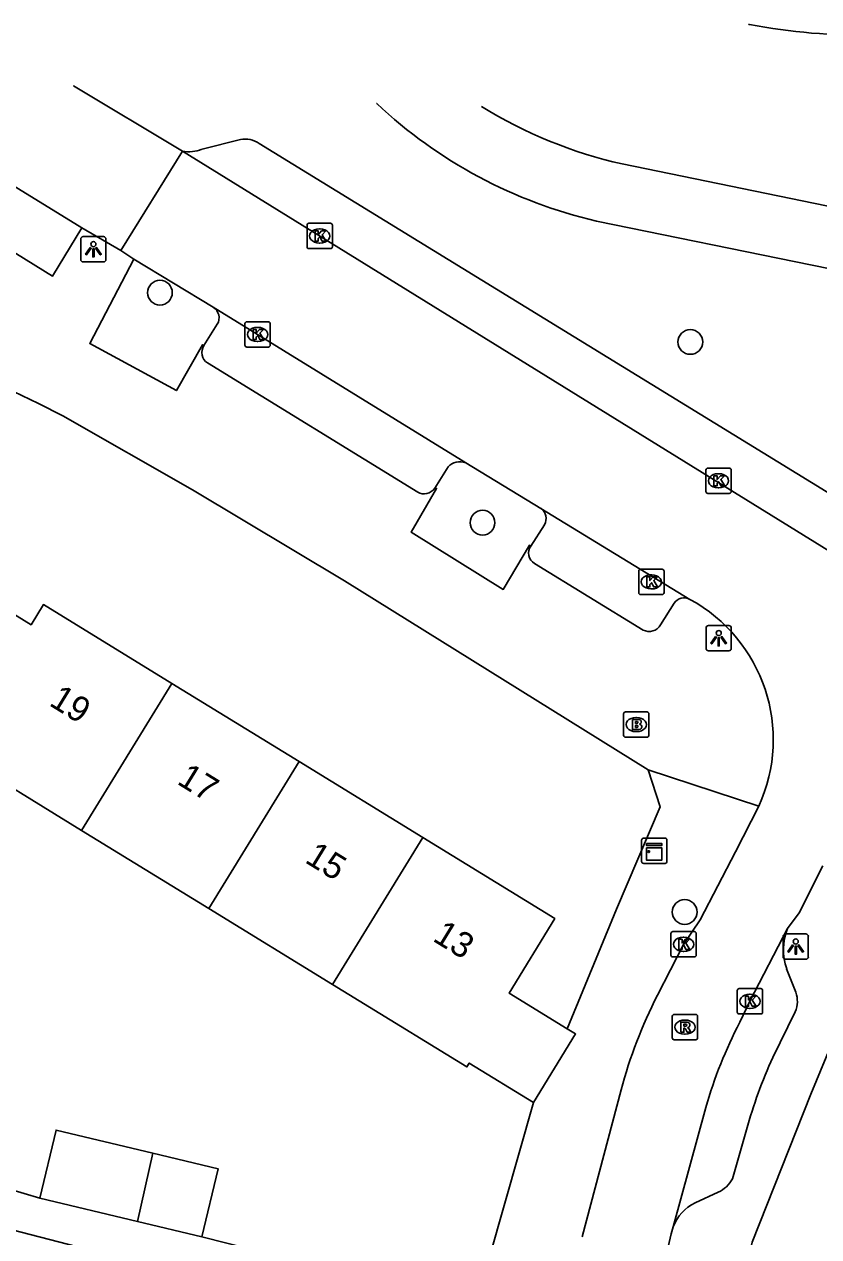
# Model space of a CAD drawing. Extents: x 158352 to 159489, y 383828 to 384597.
# Drawn here: x 159310.06 to 159341.46, y 384469.28 to 384517.18 of the extents above; entities that cross this region are included whole.
import ezdxf

# ---------------------------------------------------------------- set-up
doc = ezdxf.new("R2010")
doc.units = 0
for name, color, linetype in [('IMGEO_Boom', 7, 'Continuous'), ('IMGEO_Brandkraan', 7, 'Continuous'), ('IMGEO_Fietspad_gesloten', 7, 'Continuous'), ('IMGEO_Kast', 7, 'Continuous'), ('IMGEO_Kolk', 7, 'Continuous'), ('IMGEO_Lichtpunt', 7, 'Continuous'), ('IMGEO_Pand', 7, 'Continuous'), ('IMGEO_Pand_nummerreeks', 7, 'Continuous'), ('IMGEO_Parkeervlak_open', 7, 'Continuous'), ('IMGEO_Rijbaan_lokaal_open', 7, 'Continuous'), ('IMGEO_Rioolput', 7, 'Continuous'), ('IMGEO_Voetpad_open', 7, 'Continuous')]:
    doc.layers.add(name, color=color, linetype=linetype)

msp = doc.modelspace()

# ---------------------------------------------------------------- linework, layer by layer
at = {"layer": 'IMGEO_Boom'}
for centre in [(159315.42, 384506.575), (159336.384, 384504.629), (159328.171, 384497.488), (159336.161, 384482.106)]:
    msp.add_circle(centre, 0.489, dxfattribs=at)
at = {"layer": 'IMGEO_Brandkraan'}
for p, q in [((159333.819, 384490.014), (159334.671, 384490.014)), ((159333.744, 384489.088), (159333.744, 384489.94)), ((159334.232, 384489.794), (159334.257, 384489.794)), ((159334.745, 384489.94), (159334.745, 384489.088)), ((159334.255, 384489.234), (159334.23, 384489.234)), ((159334.671, 384489.014), (159333.819, 384489.014))]:
    msp.add_line(p, q, dxfattribs=at)
for points in [[(159333.819, 384490.014), (159334.671, 384490.014)], [(159333.744, 384489.088), (159333.744, 384489.94)], [(159334.092, 384489.714), (159334.092, 384489.314), (159334.305, 384489.314)], [(159334.323, 384489.714), (159334.092, 384489.714)], [(159334.271, 384489.633), (159334.217, 384489.633), (159334.217, 384489.557)], [(159334.217, 384489.557), (159334.27, 384489.557)], [(159334.745, 384489.94), (159334.745, 384489.088)], [(159334.279, 384489.481), (159334.217, 384489.481), (159334.217, 384489.4)], [(159334.217, 384489.4), (159334.279, 384489.4)], [(159334.671, 384489.014), (159333.819, 384489.014)]]:
    msp.add_lwpolyline(points, dxfattribs=at)
for centre, radius, start, end in [((159333.821, 384489.938), 0.0765, 91.552, 178.448), ((159333.821, 384489.938), 0.0765, 91.552, 178.448), ((159334.669, 384489.938), 0.0765, 1.552, 88.448), ((159334.669, 384489.938), 0.0765, 1.552, 88.448), ((159334.272, 384489.595), 0.0379, 267.8285, 90.9355), ((159334.327, 384489.569), 0.145, 59.4692, 91.5367), ((159334.352, 384489.616), 0.0922, 285.5137, 58.1501), ((159333.821, 384489.09), 0.0765, 181.552, 268.448), ((159333.821, 384489.09), 0.0765, 181.552, 268.448), ((159334.28, 384489.44), 0.0404, 269.8759, 90.5077), ((159334.311, 384489.565), 0.251, 268.6676, 293.5347), ((159334.357, 384489.424), 0.105, 301.3115, 78.989), ((159334.669, 384489.09), 0.0765, 271.552, 358.448), ((159334.669, 384489.09), 0.0765, 271.552, 358.448)]:
    msp.add_arc(centre, radius, start, end, dxfattribs=at)
for centre, major_axis, ratio, start_param, end_param in [((159334.231, 384489.514), (-0.387, 0.002), 0.722429, 4.712389, 7.853982), ((159334.256, 384489.514), (-0.39, 0.002), 0.717154, 1.570796, 4.712389)]:
    msp.add_ellipse(centre, major_axis=major_axis, ratio=ratio, start_param=start_param, end_param=end_param, dxfattribs=at)
at = {"layer": 'IMGEO_Fietspad_gesloten'}
for centre, radius, start, end in [((159343.101, 384539.782), 23.03, 258.9473, 259.0458), ((159343.11, 384539.842), 23.09, 259.052, 271.3321)]:
    msp.add_arc(centre, radius, start, end, dxfattribs=at)
at = {"layer": 'IMGEO_Kast'}
for p, q in [((159334.459, 384484.104), (159334.459, 384484.945)), ((159334.459, 384484.945), (159334.459, 384484.104)), ((159334.534, 384485.029), (159335.375, 384485.029)), ((159335.375, 384485.029), (159334.534, 384485.029)), ((159335.459, 384484.954), (159335.459, 384484.113)), ((159335.459, 384484.113), (159335.459, 384484.954)), ((159335.384, 384484.029), (159334.543, 384484.029)), ((159334.543, 384484.029), (159335.384, 384484.029))]:
    msp.add_line(p, q, dxfattribs=at)
for points in [[(159334.654, 384484.819), (159335.254, 384484.819), (159335.254, 384484.734), (159334.654, 384484.734), (159334.654, 384484.819)], [(159334.654, 384484.644), (159335.254, 384484.644), (159335.254, 384484.155), (159334.654, 384484.155), (159334.654, 384484.644)]]:
    msp.add_lwpolyline(points, dxfattribs=at)
msp.add_circle((159334.738, 384484.493), 0.0377, dxfattribs=at)
for centre, start, end in [((159334.537, 384484.951), 92.4484, 184.2845), ((159334.537, 384484.951), 92.4484, 184.2845), ((159335.381, 384484.951), 2.4484, 94.2845), ((159335.381, 384484.951), 2.4484, 94.2845), ((159334.537, 384484.107), 182.4484, 274.2845), ((159334.537, 384484.107), 182.4484, 274.2845), ((159335.381, 384484.107), 272.4484, 4.2845), ((159335.381, 384484.107), 272.4484, 4.2845)]:
    msp.add_arc(centre, 0.0779, start, end, dxfattribs=at)
at = {"layer": 'IMGEO_Kolk'}
for p, q in [((159321.234, 384508.389), (159321.234, 384509.241)), ((159321.309, 384509.315), (159322.161, 384509.315)), ((159322.235, 384509.241), (159322.235, 384508.389)), ((159321.722, 384509.095), (159321.747, 384509.095)), ((159322.161, 384508.315), (159321.309, 384508.315)), ((159321.745, 384508.535), (159321.72, 384508.535)), ((159318.778, 384504.499), (159318.778, 384505.351)), ((159318.853, 384505.425), (159319.705, 384505.425)), ((159319.779, 384505.351), (159319.779, 384504.499)), ((159319.266, 384505.205), (159319.291, 384505.205)), ((159319.705, 384504.425), (159318.853, 384504.425)), ((159319.289, 384504.645), (159319.264, 384504.645)), ((159337.071, 384499.643), (159337.923, 384499.643)), ((159336.996, 384498.717), (159336.996, 384499.569)), ((159337.484, 384499.423), (159337.509, 384499.423)), ((159337.997, 384499.569), (159337.997, 384498.717)), ((159337.923, 384498.643), (159337.071, 384498.643)), ((159337.507, 384498.863), (159337.482, 384498.863)), ((159334.343, 384494.725), (159334.343, 384495.577)), ((159334.418, 384495.651), (159335.27, 384495.651)), ((159334.831, 384495.431), (159334.856, 384495.431)), ((159335.344, 384495.577), (159335.344, 384494.725)), ((159334.854, 384494.871), (159334.829, 384494.871)), ((159335.27, 384494.651), (159334.418, 384494.651)), ((159335.614, 384480.405), (159335.614, 384481.257)), ((159335.689, 384481.331), (159336.541, 384481.331)), ((159336.102, 384481.111), (159336.127, 384481.111)), ((159336.615, 384481.257), (159336.615, 384480.405)), ((159336.125, 384480.551), (159336.1, 384480.551)), ((159336.541, 384480.331), (159335.689, 384480.331)), ((159338.24, 384478.155), (159338.24, 384479.007)), ((159338.315, 384479.081), (159339.167, 384479.081)), ((159339.241, 384479.007), (159339.241, 384478.155)), ((159338.728, 384478.861), (159338.753, 384478.861)), ((159339.167, 384478.081), (159338.315, 384478.081)), ((159338.751, 384478.301), (159338.726, 384478.301))]:
    msp.add_line(p, q, dxfattribs=at)
for points in [[(159321.234, 384508.389), (159321.234, 384509.241)], [(159321.309, 384509.315), (159322.161, 384509.315)], [(159322.235, 384509.241), (159322.235, 384508.389)], [(159321.555, 384509.015), (159321.678, 384509.015), (159321.678, 384508.864), (159321.808, 384509.015), (159321.972, 384509.015), (159321.826, 384508.864), (159321.979, 384508.615), (159321.827, 384508.615), (159321.742, 384508.779), (159321.678, 384508.712), (159321.678, 384508.615), (159321.555, 384508.615), (159321.555, 384509.015)], [(159322.161, 384508.315), (159321.309, 384508.315)], [(159318.778, 384504.499), (159318.778, 384505.351)], [(159318.853, 384505.425), (159319.705, 384505.425)], [(159319.779, 384505.351), (159319.779, 384504.499)], [(159319.099, 384505.125), (159319.222, 384505.125), (159319.222, 384504.974), (159319.352, 384505.125), (159319.516, 384505.125), (159319.37, 384504.974), (159319.523, 384504.725), (159319.371, 384504.725), (159319.286, 384504.889), (159319.222, 384504.822), (159319.222, 384504.725), (159319.099, 384504.725), (159319.099, 384505.125)], [(159319.705, 384504.425), (159318.853, 384504.425)], [(159337.071, 384499.643), (159337.923, 384499.643)], [(159336.996, 384498.717), (159336.996, 384499.569)], [(159337.317, 384499.343), (159337.44, 384499.343), (159337.44, 384499.192), (159337.57, 384499.343), (159337.734, 384499.343), (159337.588, 384499.192), (159337.741, 384498.943), (159337.589, 384498.943), (159337.504, 384499.107), (159337.44, 384499.04), (159337.44, 384498.943), (159337.317, 384498.943), (159337.317, 384499.343)], [(159337.997, 384499.569), (159337.997, 384498.717)], [(159337.923, 384498.643), (159337.071, 384498.643)], [(159334.343, 384494.725), (159334.343, 384495.577)], [(159334.418, 384495.651), (159335.27, 384495.651)], [(159334.664, 384495.351), (159334.787, 384495.351), (159334.787, 384495.2), (159334.917, 384495.351), (159335.081, 384495.351), (159334.935, 384495.2), (159335.088, 384494.951), (159334.936, 384494.951), (159334.851, 384495.115), (159334.787, 384495.048), (159334.787, 384494.951), (159334.664, 384494.951), (159334.664, 384495.351)], [(159335.344, 384495.577), (159335.344, 384494.725)], [(159335.27, 384494.651), (159334.418, 384494.651)], [(159335.614, 384480.405), (159335.614, 384481.257)], [(159335.689, 384481.331), (159336.541, 384481.331)], [(159335.935, 384481.031), (159336.058, 384481.031), (159336.058, 384480.88), (159336.188, 384481.031), (159336.352, 384481.031), (159336.206, 384480.88), (159336.359, 384480.631), (159336.207, 384480.631), (159336.122, 384480.795), (159336.058, 384480.728), (159336.058, 384480.631), (159335.935, 384480.631), (159335.935, 384481.031)], [(159336.615, 384481.257), (159336.615, 384480.405)], [(159336.541, 384480.331), (159335.689, 384480.331)], [(159338.24, 384478.155), (159338.24, 384479.007)], [(159338.315, 384479.081), (159339.167, 384479.081)], [(159339.241, 384479.007), (159339.241, 384478.155)], [(159338.561, 384478.781), (159338.684, 384478.781), (159338.684, 384478.63), (159338.814, 384478.781), (159338.978, 384478.781), (159338.832, 384478.63), (159338.985, 384478.381), (159338.833, 384478.381), (159338.748, 384478.545), (159338.684, 384478.478), (159338.684, 384478.381), (159338.561, 384478.381), (159338.561, 384478.781)], [(159339.167, 384478.081), (159338.315, 384478.081)]]:
    msp.add_lwpolyline(points, dxfattribs=at)
for centre, start, end in [((159321.311, 384509.239), 91.552, 178.448), ((159321.311, 384509.239), 91.552, 178.448), ((159322.159, 384509.239), 1.552, 88.448), ((159322.159, 384509.239), 1.552, 88.448), ((159321.311, 384508.391), 181.552, 268.448), ((159321.311, 384508.391), 181.552, 268.448), ((159322.159, 384508.391), 271.552, 358.448), ((159322.159, 384508.391), 271.552, 358.448), ((159318.855, 384505.349), 91.552, 178.448), ((159318.855, 384505.349), 91.552, 178.448), ((159319.703, 384505.349), 1.552, 88.448), ((159319.703, 384505.349), 1.552, 88.448), ((159318.855, 384504.501), 181.552, 268.448), ((159318.855, 384504.501), 181.552, 268.448), ((159319.703, 384504.501), 271.552, 358.448), ((159319.703, 384504.501), 271.552, 358.448), ((159337.073, 384499.567), 91.552, 178.448), ((159337.073, 384499.567), 91.552, 178.448), ((159337.921, 384499.567), 1.552, 88.448), ((159337.921, 384499.567), 1.552, 88.448), ((159337.073, 384498.719), 181.552, 268.448), ((159337.073, 384498.719), 181.552, 268.448), ((159337.921, 384498.719), 271.552, 358.448), ((159337.921, 384498.719), 271.552, 358.448), ((159334.42, 384495.575), 91.552, 178.448), ((159334.42, 384495.575), 91.552, 178.448), ((159335.268, 384495.575), 1.552, 88.448), ((159335.268, 384495.575), 1.552, 88.448), ((159334.42, 384494.727), 181.552, 268.448), ((159334.42, 384494.727), 181.552, 268.448), ((159335.268, 384494.727), 271.552, 358.448), ((159335.268, 384494.727), 271.552, 358.448), ((159335.691, 384481.255), 91.552, 178.448), ((159335.691, 384481.255), 91.552, 178.448), ((159336.539, 384481.255), 1.552, 88.448), ((159336.539, 384481.255), 1.552, 88.448), ((159335.691, 384480.407), 181.552, 268.448), ((159335.691, 384480.407), 181.552, 268.448), ((159336.539, 384480.407), 271.552, 358.448), ((159336.539, 384480.407), 271.552, 358.448), ((159338.317, 384479.005), 91.552, 178.448), ((159338.317, 384479.005), 91.552, 178.448), ((159339.165, 384479.005), 1.552, 88.448), ((159339.165, 384479.005), 1.552, 88.448), ((159338.317, 384478.157), 181.552, 268.448), ((159338.317, 384478.157), 181.552, 268.448), ((159339.165, 384478.157), 271.552, 358.448), ((159339.165, 384478.157), 271.552, 358.448)]:
    msp.add_arc(centre, 0.0765, start, end, dxfattribs=at)
for centre, major_axis, ratio, start_param, end_param in [((159321.721, 384508.815), (-0.387, 0.002), 0.722429, 4.712389, 7.853982), ((159321.746, 384508.815), (-0.39, 0.002), 0.717154, 1.570796, 4.712389), ((159319.265, 384504.925), (-0.387, 0.002), 0.722429, 4.712389, 7.853982), ((159319.29, 384504.925), (-0.39, 0.002), 0.717154, 1.570796, 4.712389), ((159337.483, 384499.143), (-0.387, 0.002), 0.722429, 4.712389, 7.853982), ((159337.508, 384499.143), (-0.39, 0.002), 0.717154, 1.570796, 4.712389), ((159334.83, 384495.151), (-0.387, 0.002), 0.722429, 4.712389, 7.853982), ((159334.855, 384495.151), (-0.39, 0.002), 0.717154, 1.570796, 4.712389), ((159336.101, 384480.831), (-0.387, 0.002), 0.722429, 4.712389, 7.853982), ((159336.126, 384480.831), (-0.39, 0.002), 0.717154, 1.570796, 4.712389), ((159338.727, 384478.581), (-0.387, 0.002), 0.722429, 4.712389, 7.853982), ((159338.752, 384478.581), (-0.39, 0.002), 0.717154, 1.570796, 4.712389)]:
    msp.add_ellipse(centre, major_axis=major_axis, ratio=ratio, start_param=start_param, end_param=end_param, dxfattribs=at)
at = {"layer": 'IMGEO_Lichtpunt'}
for p, q in [((159312.292, 384508.694), (159312.292, 384507.887)), ((159312.292, 384508.694), (159312.292, 384507.887)), ((159313.194, 384508.789), (159312.386, 384508.789)), ((159313.194, 384508.789), (159312.386, 384508.789)), ((159313.288, 384507.887), (159313.288, 384508.694)), ((159313.288, 384507.887), (159313.288, 384508.694)), ((159312.386, 384507.793), (159313.194, 384507.793)), ((159312.386, 384507.793), (159313.194, 384507.793)), ((159337.908, 384493.423), (159337.1, 384493.423)), ((159337.908, 384493.423), (159337.1, 384493.423)), ((159337.006, 384493.328), (159337.006, 384492.521)), ((159337.006, 384493.328), (159337.006, 384492.521)), ((159338.002, 384492.521), (159338.002, 384493.328)), ((159338.002, 384492.521), (159338.002, 384493.328)), ((159337.1, 384492.427), (159337.908, 384492.427)), ((159337.1, 384492.427), (159337.908, 384492.427)), ((159340.051, 384481.144), (159340.051, 384480.337)), ((159340.051, 384481.144), (159340.051, 384480.337)), ((159340.953, 384481.239), (159340.145, 384481.239)), ((159340.953, 384481.239), (159340.145, 384481.239)), ((159341.047, 384480.337), (159341.047, 384481.144)), ((159341.047, 384480.337), (159341.047, 384481.144)), ((159340.145, 384480.243), (159340.953, 384480.243)), ((159340.145, 384480.243), (159340.953, 384480.243))]:
    msp.add_line(p, q, dxfattribs=at)
for points in [[(159312.666, 384508.358), (159312.705, 384508.33), (159312.517, 384508.068), (159312.479, 384508.095), (159312.666, 384508.358)], [(159312.768, 384508.31), (159312.815, 384508.31), (159312.815, 384507.988), (159312.768, 384507.988), (159312.768, 384508.31)], [(159312.878, 384508.33), (159312.916, 384508.357), (159313.103, 384508.095), (159313.064, 384508.067), (159312.878, 384508.33)], [(159337.38, 384492.992), (159337.419, 384492.964), (159337.231, 384492.702), (159337.193, 384492.729), (159337.38, 384492.992)], [(159337.482, 384492.944), (159337.529, 384492.944), (159337.529, 384492.622), (159337.482, 384492.622), (159337.482, 384492.944)], [(159337.592, 384492.964), (159337.63, 384492.991), (159337.817, 384492.729), (159337.778, 384492.701), (159337.592, 384492.964)], [(159340.425, 384480.808), (159340.464, 384480.78), (159340.276, 384480.518), (159340.238, 384480.545), (159340.425, 384480.808)], [(159340.527, 384480.76), (159340.574, 384480.76), (159340.574, 384480.438), (159340.527, 384480.438), (159340.527, 384480.76)], [(159340.637, 384480.78), (159340.675, 384480.807), (159340.862, 384480.545), (159340.823, 384480.517), (159340.637, 384480.78)]]:
    msp.add_lwpolyline(points, dxfattribs=at)
for centre in [(159312.791, 384508.492), (159337.505, 384493.126), (159340.55, 384480.942)]:
    msp.add_circle(centre, 0.0994, dxfattribs=at)
for centre, start, end in [((159312.386, 384508.694), 90, 180), ((159312.386, 384508.694), 90, 180), ((159313.194, 384508.694), 0, 90), ((159313.194, 384508.694), 0, 90), ((159312.386, 384507.887), 180, 270), ((159312.386, 384507.887), 180, 270), ((159313.194, 384507.887), 270, 0), ((159313.194, 384507.887), 270, 360), ((159337.1, 384493.328), 90, 180), ((159337.1, 384493.328), 90, 180), ((159337.908, 384493.328), 0, 90), ((159337.908, 384493.328), 0, 90), ((159337.1, 384492.521), 180, 270), ((159337.1, 384492.521), 180, 270), ((159337.908, 384492.521), 270, 0), ((159337.908, 384492.521), 270, 360), ((159340.145, 384481.144), 90, 180), ((159340.145, 384481.144), 90, 180), ((159340.953, 384481.144), 0, 90), ((159340.953, 384481.144), 0, 90), ((159340.145, 384480.337), 180, 270), ((159340.145, 384480.337), 180, 270), ((159340.953, 384480.337), 270, 0), ((159340.953, 384480.337), 270, 360)]:
    msp.add_arc(centre, 0.0946, start, end, dxfattribs=at)
at = {"layer": 'IMGEO_Pand'}
for points in [[(159315.892, 384491.14), (159310.817, 384494.255), (159310.327, 384493.457), (159306.887, 384495.568), (159305.397, 384493.141), (159308.9, 384490.991), (159307.314, 384488.407), (159312.326, 384485.331)], [(159315.892, 384491.14), (159312.326, 384485.331)], [(159320.925, 384488.051), (159315.892, 384491.14)], [(159317.359, 384482.242), (159320.925, 384488.051)], [(159325.81, 384485.052), (159320.925, 384488.051)], [(159312.326, 384485.331), (159317.359, 384482.242)], [(159322.243, 384479.243), (159325.81, 384485.052)], [(159325.81, 384485.052), (159331.028, 384481.849), (159329.22, 384478.903), (159331.511, 384477.497)], [(159317.359, 384482.242), (159322.243, 384479.243)], [(159330.184, 384474.585), (159327.647, 384476.142), (159327.551, 384475.986), (159323.29, 384478.601), (159322.243, 384479.243)], [(159331.511, 384477.497), (159331.845, 384477.292), (159330.184, 384474.585)], [(159310.669, 384470.806), (159311.313, 384473.489), (159315.145, 384472.575)], [(159315.145, 384472.575), (159314.529, 384469.886)], [(159315.145, 384472.575), (159317.716, 384471.962), (159317.072, 384469.279)], [(159314.529, 384469.886), (159310.669, 384470.806)], [(159314.529, 384469.886), (159317.072, 384469.279)]]:
    msp.add_lwpolyline(points, dxfattribs=at)
at = {"layer": 'IMGEO_Parkeervlak_open'}
for points in [[(159317.083, 384512.242), (159318.602, 384512.626)], [(159319.346, 384512.473), (159385.998, 384471.58)], [(159317.688, 384505.325), (159317.159, 384504.484)], [(159326.279, 384498.853), (159326.809, 384499.69)], [(159330.619, 384497.405), (159330.083, 384496.567)]]:
    msp.add_lwpolyline(points, dxfattribs=at)
for centre, radius, start, end in [((159318.79, 384511.657), 0.987, 55.7486, 101.0102), ((159316.569, 384513.535), 1.391, 259.2639, 291.6727), ((159317.256, 384505.581), 0.502, 329.334, 57.0622), ((159327.285, 384499.247), 0.65, 70.2454, 137.051), ((159330.18, 384497.649), 0.503, 330.9756, 53.1413)]:
    msp.add_arc(centre, radius, start, end, dxfattribs=at)
at = {"layer": 'IMGEO_Rijbaan_lokaal_open'}
for points in [[(159312.006, 384514.745), (159312.006, 384514.745), (159316.31, 384512.168)], [(159306.795, 384512.532), (159312.329, 384509.138)], [(159313.877, 384508.24), (159316.31, 384512.168)], [(159387.366, 384468.379), (159351.491, 384490.422), (159316.31, 384512.168)], [(159312.329, 384509.138), (159313.877, 384508.24)], [(159313.877, 384508.24), (159314.388, 384507.902)], [(159314.388, 384507.902), (159317.529, 384506.003)], [(159317.529, 384506.003), (159327.505, 384499.859)], [(159327.505, 384499.859), (159330.481, 384498.051)], [(159330.481, 384498.051), (159336.367, 384494.458)], [(159339.093, 384486.291), (159338.164, 384484.49), (159336.778, 384481.802), (159336.116, 384480.83), (159335.082, 384478.817)], [(159341.624, 384483.932), (159340.681, 384482.078), (159340.228, 384481.451)], [(159338.337, 384477.752), (159338.74, 384478.581), (159340.228, 384481.451)], [(159333.648, 384475.079), (159332.108, 384469.277)], [(159335.705, 384469.665), (159336.996, 384474.39)], [(159335.705, 384469.665), (159335.631, 384469.394), (159335.401, 384468.413)]]:
    msp.add_lwpolyline(points, dxfattribs=at)
for centre, radius, start, end in [((159333.338, 384488.908), 6.323, 335.5456, 61.3706), ((159352.114, 384470.139), 19.115, 153.0005, 165.0231), ((159354.567, 384469.33), 18.285, 152.5742, 163.9347)]:
    msp.add_arc(centre, radius, start, end, dxfattribs=at)
at = {"layer": 'IMGEO_Rioolput'}
for p, q in [((159335.744, 384478.059), (159336.596, 384478.059)), ((159335.669, 384477.133), (159335.669, 384477.985)), ((159336.157, 384477.839), (159336.182, 384477.839)), ((159336.67, 384477.985), (159336.67, 384477.133)), ((159336.18, 384477.279), (159336.155, 384477.279)), ((159336.596, 384477.059), (159335.744, 384477.059))]:
    msp.add_line(p, q, dxfattribs=at)
for points in [[(159335.744, 384478.059), (159336.596, 384478.059)], [(159335.669, 384477.133), (159335.669, 384477.985)], [(159336.258, 384477.757), (159336.006, 384477.759), (159336.006, 384477.359)], [(159336.184, 384477.678), (159336.13, 384477.678), (159336.13, 384477.597)], [(159336.13, 384477.597), (159336.182, 384477.597)], [(159336.67, 384477.985), (159336.67, 384477.133)], [(159336.006, 384477.359), (159336.13, 384477.359), (159336.13, 384477.521), (159336.141, 384477.521)], [(159336.188, 384477.492), (159336.259, 384477.359), (159336.399, 384477.359), (159336.334, 384477.485)], [(159336.596, 384477.059), (159335.744, 384477.059)]]:
    msp.add_lwpolyline(points, dxfattribs=at)
for centre, radius, start, end in [((159335.746, 384477.983), 0.0765, 91.552, 178.448), ((159335.746, 384477.983), 0.0765, 91.552, 178.448), ((159336.594, 384477.983), 0.0765, 1.552, 88.448), ((159336.594, 384477.983), 0.0765, 1.552, 88.448), ((159336.166, 384477.786), 0.19, 274.7715, 282.9687), ((159336.19, 384477.582), 0.0964, 77.0061, 93.1865), ((159336.204, 384477.639), 0.0378, 276.6634, 79.6772), ((159336.257, 384477.647), 0.109, 350.3612, 89.416), ((159336.255, 384477.647), 0.112, 277.5842, 350.9817), ((159335.746, 384477.135), 0.0765, 181.552, 268.448), ((159335.746, 384477.135), 0.0765, 181.552, 268.448), ((159336.14, 384477.468), 0.0533, 26.0293, 88.6989), ((159336.239, 384477.432), 0.108, 29.5134, 73.7905), ((159336.594, 384477.135), 0.0765, 271.552, 358.448), ((159336.594, 384477.135), 0.0765, 271.552, 358.448)]:
    msp.add_arc(centre, radius, start, end, dxfattribs=at)
for centre, major_axis, ratio, start_param, end_param in [((159336.156, 384477.559), (-0.387, 0.002), 0.722429, 4.712389, 7.853982), ((159336.181, 384477.559), (-0.39, 0.002), 0.717154, 1.570796, 4.712389)]:
    msp.add_ellipse(centre, major_axis=major_axis, ratio=ratio, start_param=start_param, end_param=end_param, dxfattribs=at)
at = {"layer": 'IMGEO_Voetpad_open'}
for points in [[(159312.329, 384509.138), (159311.171, 384507.222), (159305.635, 384510.651), (159306.795, 384512.532)], [(159333.694, 384511.663), (159350.803, 384508.155)], [(159349.728, 384505.92), (159332.676, 384509.403)], [(159317.159, 384504.484), (159317.107, 384504.517), (159316.07, 384502.704), (159312.647, 384504.563), (159314.388, 384507.902)], [(159325.608, 384498.7), (159317.301, 384503.8)], [(159311.583, 384501.705), (159316.713, 384498.786), (159322.711, 384495.197), (159334.714, 384487.727)], [(159330.083, 384496.567), (159330.022, 384496.595), (159328.989, 384494.852), (159325.351, 384497.109), (159326.357, 384498.844), (159326.279, 384498.853)], [(159334.517, 384493.247), (159330.223, 384495.88)], [(159335.739, 384494.303), (159335.208, 384493.451)], [(159334.714, 384487.727), (159335.185, 384486.264), (159333.47, 384482.217), (159331.511, 384477.497)], [(159339.093, 384486.291), (159334.714, 384487.727)], [(159334.574, 384452.041), (159338.827, 384469.07), (159341.147, 384474.914), (159343.28, 384480.055), (159343.781, 384480.776), (159345.784, 384480.965)], [(159340.191, 384479.869), (159340.551, 384478.935)], [(159340.532, 384478.17), (159339.649, 384476.365)], [(159330.184, 384474.585), (159327.895, 384466.534)], [(159338.608, 384473.502), (159338.045, 384471.572)], [(159319.093, 384467.083), (159298.577, 384472.396), (159297.995, 384470.257)], [(159305.086, 384472.466), (159310.669, 384470.806)], [(159337.48, 384471.043), (159336.57, 384470.616)], [(159317.072, 384469.279), (159327.895, 384466.534)]]:
    msp.add_lwpolyline(points, dxfattribs=at)
for centre, radius, start, end in [((159336.936, 384527.827), 18.91, 226.7447, 226.7814), ((159336.94, 384527.836), 18.919, 226.7906, 256.9735), ((159337.583, 384529.176), 17.939, 238.1946, 238.2022), ((159337.597, 384529.206), 17.972, 238.217, 257.4575), ((159291.13, 384462.859), 43.901, 62.2328, 77.3518), ((159317.561, 384504.211), 0.486, 145.7823, 237.674), ((159325.865, 384499.12), 0.493, 238.5425, 327.1472), ((159330.451, 384496.284), 0.464, 142.4184, 240.6181), ((159336.136, 384494.044), 0.474, 60.8856, 146.8432), ((159334.754, 384493.716), 0.526, 243.1844, 329.7114), ((159342.213, 384480.613), 2.154, 157.1133, 200.2071), ((159339.583, 384478.576), 1.032, 336.8252, 20.3293), ((159356.331, 384468.678), 18.368, 155.2617, 164.7753), ((159337.071, 384472.046), 1.083, 292.1878, 334.0427), ((159337.297, 384469.086), 1.694, 115.4099, 160.0128)]:
    msp.add_arc(centre, radius, start, end, dxfattribs=at)

# ---------------------------------------------------------------- texts
at = {"layer": 'IMGEO_Pand_nummerreeks'}
for s, p in [('19', (159311, 384490.294)), ('17', (159316.053, 384487.192)), ('15', (159321.106, 384484.091)), ('13', (159326.159, 384480.989))]:
    msp.add_text(s, height=1, rotation=328.4574, dxfattribs=at).set_placement(p)

doc.saveas('drawing.dxf')
